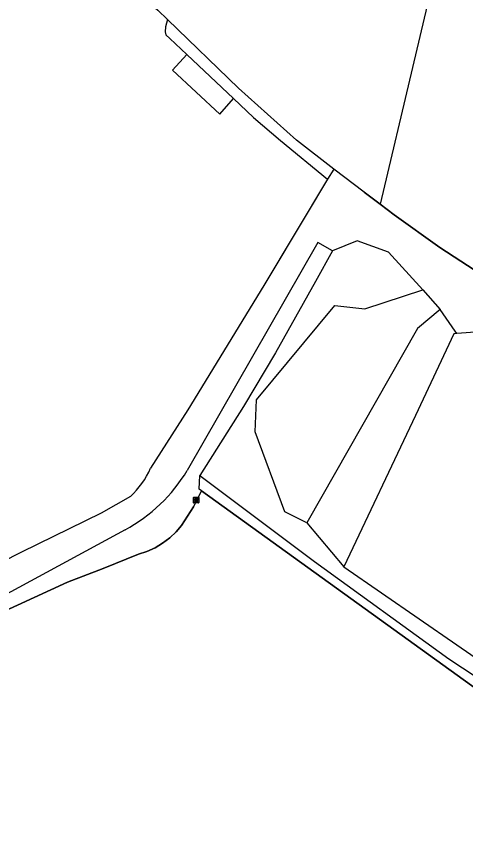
# Model space of a CAD drawing. Extents: x 160203 to 161526, y 379529 to 381797.
# Drawn here: x 160660 to 160739.6, y 380499.1 to 380642.7 of the extents above; entities that cross this region are included whole.
import ezdxf

# ---------------------------------------------------------------- set-up
doc = ezdxf.new("R2010")
doc.units = 0
for name, color, linetype in [('IMGEO_Grasland_agrarisch', 7, 'Continuous'), ('IMGEO_Groenvoorziening', 7, 'Continuous'), ('IMGEO_Hek', 7, 'Continuous'), ('IMGEO_Houtwal', 7, 'Continuous'), ('IMGEO_Loofbos', 7, 'Continuous'), ('IMGEO_Rioolput', 7, 'Continuous'), ('IMGEO_Voetpad_onverhard', 7, 'Continuous'), ('IMGEO_Waterloop', 7, 'Continuous')]:
    doc.layers.add(name, color=color, linetype=linetype)

msp = doc.modelspace()

# ---------------------------------------------------------------- linework, layer by layer
at = {"layer": 'IMGEO_Grasland_agrarisch'}
for points in [[(160735.88, 380657.84), (160724.41, 380609.36)], [(160683.83, 380644.81), (160685.06, 380643.7), (160686.77, 380642.05)], [(160690.21, 380635.85), (160687.64, 380633.11), (160696.02, 380625.29), (160698.43, 380628.11)], [(160738.01, 380586.47), (160737.46, 380586.42), (160730.68, 380571.93), (160717.98, 380545.13)]]:
    msp.add_lwpolyline(points, dxfattribs=at)
at = {"layer": 'IMGEO_Groenvoorziening'}
msp.add_lwpolyline([(160735.04, 380590.71), (160731.01, 380587.36), (160711.45, 380552.92)], dxfattribs=at)
at = {"layer": 'IMGEO_Hek'}
for points in [[(160715.09, 380613.82), (160703.8, 380594.98), (160690.34, 380572.96), (160683.77, 380562.6)], [(160721.58, 380611.5), (160724.41, 380609.36), (160726.91, 380607.47), (160734.98, 380601.72), (160743.6, 380596.08), (160750.38, 380591.88), (160752.72, 380590.44), (160764.75, 380583.64), (160772.85, 380578.66), (160776.31, 380576.15), (160790.19, 380567.67), (160793.64, 380565.36), (160801.24, 380562.92)], [(160614.45, 380512.94), (160633.24, 380524.09), (160643.57, 380530.02), (160654.23, 380535.66), (160669.06, 380542.46), (160675.38, 380544.83), (160681.64, 380547.37), (160683.13, 380547.88), (160684.56, 380548.54), (160685.91, 380549.35), (160687.17, 380550.3), (160688.32, 380551.37), (160689.27, 380552.45), (160691.35, 380555.76), (160692.79, 380558.61)], [(160680.19, 380557.61), (160675.05, 380554.68), (160660.89, 380547.76), (160657.31, 380545.89)], [(160692.79, 380558.61), (160743.15, 380522.32), (160758.18, 380512.48), (160766.96, 380507.35)]]:
    msp.add_lwpolyline(points, dxfattribs=at)
msp.add_arc((160669.66, 380568.95), 15.48, 312.8757, 335.7956, dxfattribs=at)
at = {"layer": 'IMGEO_Houtwal'}
for points in [[(160686.77, 380642.05), (160686.4, 380640.8), (160686.33, 380639.87), (160686.48, 380639.34), (160687.18, 380638.7), (160690.21, 380635.85)], [(160716.19, 380615.59), (160709.62, 380620.7), (160699.35, 380629.93), (160686.77, 380642.05)], [(160698.43, 380628.11), (160690.21, 380635.85)], [(160698.43, 380628.11), (160702, 380624.75), (160706.75, 380620.67), (160715.09, 380613.82)]]:
    msp.add_lwpolyline(points, dxfattribs=at)
at = {"layer": 'IMGEO_Loofbos'}
for points in [[(160711.45, 380552.92), (160707.55, 380554.87), (160702.29, 380569.03), (160702.54, 380574.72), (160716.37, 380591.43), (160721.71, 380590.84), (160731.98, 380594.23)], [(160717.98, 380545.13), (160744.66, 380526.72), (160784.79, 380499.12), (160785.05, 380500.37), (160788.37, 380529.85), (160786.23, 380546.87), (160784.74, 380557.01), (160783.06, 380559.39), (160780.2, 380561.18), (160756.3, 380577.25), (160749.85, 380581.56)], [(160692.52, 380561.3), (160712.8, 380546.09), (160736.58, 380528.85), (160767.7, 380508.38), (160766.96, 380507.35)], [(160766.96, 380507.35), (160758.18, 380512.48), (160743.15, 380522.32), (160692.79, 380558.61)], [(160711.45, 380552.92), (160717.98, 380545.13)]]:
    msp.add_lwpolyline(points, dxfattribs=at)
at = {"layer": 'IMGEO_Rioolput'}
for p, q in [((160691.34, 380556.54), (160691.34, 380557.4)), ((160691.41, 380557.47), (160692.26, 380557.47)), ((160692.34, 380557.4), (160692.34, 380556.54)), ((160692.26, 380556.47), (160691.41, 380556.47)), ((160691.82, 380557.25), (160691.85, 380557.25)), ((160691.85, 380556.69), (160691.82, 380556.69))]:
    msp.add_line(p, q, dxfattribs=at)
for points in [[(160691.34, 380556.54), (160691.34, 380557.4)], [(160691.41, 380557.47), (160692.26, 380557.47)], [(160692.34, 380557.4), (160692.34, 380556.54)], [(160692.26, 380556.47), (160691.41, 380556.47)], [(160691.92, 380557.17), (160691.67, 380557.17), (160691.67, 380556.77)], [(160691.67, 380556.77), (160691.8, 380556.77), (160691.8, 380556.93), (160691.81, 380556.93)], [(160691.85, 380557.09), (160691.8, 380557.09), (160691.8, 380557.01)], [(160691.8, 380557.01), (160691.85, 380557.01)], [(160691.85, 380556.9), (160691.93, 380556.77), (160692.06, 380556.77), (160692, 380556.9)]]:
    msp.add_lwpolyline(points, dxfattribs=at)
for centre, radius, start, end in [((160691.41, 380557.39), 0.0765, 91.552, 178.448), ((160691.41, 380557.39), 0.0765, 91.552, 178.448), ((160692.26, 380557.39), 0.0765, 1.552, 88.448), ((160692.26, 380557.39), 0.0765, 1.552, 88.448), ((160691.41, 380556.54), 0.0765, 181.552, 268.448), ((160691.41, 380556.54), 0.0765, 181.552, 268.448), ((160691.81, 380556.88), 0.0533, 26.0293, 88.6989), ((160691.86, 380556.99), 0.0964, 77.0061, 93.1865), ((160691.83, 380557.2), 0.19, 274.7715, 282.9687), ((160691.87, 380557.05), 0.0378, 276.6634, 79.6772), ((160691.92, 380557.06), 0.109, 350.3612, 89.416), ((160691.92, 380557.06), 0.112, 277.5842, 350.9817), ((160691.91, 380556.84), 0.108, 29.5134, 73.7905), ((160692.26, 380556.54), 0.0765, 271.552, 358.448), ((160692.26, 380556.54), 0.0765, 271.552, 358.448)]:
    msp.add_arc(centre, radius, start, end, dxfattribs=at)
for centre, major_axis, ratio, start_param, end_param in [((160691.82, 380556.97), (-0.387, 0.002), 0.722429, 4.712389, 7.853982), ((160691.85, 380556.97), (-0.39, 0.002), 0.717154, 1.570796, 4.712389)]:
    msp.add_ellipse(centre, major_axis=major_axis, ratio=ratio, start_param=start_param, end_param=end_param, dxfattribs=at)
at = {"layer": 'IMGEO_Voetpad_onverhard'}
for points in [[(160716.19, 380615.59), (160715.09, 380613.82)], [(160724.41, 380609.36), (160721.58, 380611.5), (160716.19, 380615.59)], [(160715.09, 380613.82), (160711.49, 380607.8), (160703.8, 380594.98), (160690.34, 380572.96), (160683.77, 380562.6)], [(160801.24, 380562.92), (160793.64, 380565.36), (160790.19, 380567.67), (160776.31, 380576.15), (160772.85, 380578.66), (160764.75, 380583.64), (160752.72, 380590.44), (160750.38, 380591.88), (160743.6, 380596.08), (160734.98, 380601.72), (160726.91, 380607.47), (160724.41, 380609.36)], [(160715.96, 380601.1), (160713.4, 380602.59), (160690.27, 380562.22)], [(160731.98, 380594.23), (160725.87, 380600.85), (160720.36, 380602.88), (160715.96, 380601.1)], [(160731.98, 380594.23), (160735.04, 380590.71)], [(160738.01, 380586.47), (160737.7, 380586.89), (160735.04, 380590.71)], [(160749.85, 380581.56), (160742.05, 380586.77), (160738.01, 380586.47)], [(160680.19, 380557.61), (160675.05, 380554.68), (160660.89, 380547.76), (160657.31, 380545.89)], [(160679.27, 380551.73), (160648.5, 380535.05), (160638.86, 380529.59), (160613.43, 380514.67)]]:
    msp.add_lwpolyline(points, dxfattribs=at)
for centre, radius, start, end in [((160665.41, 380577.26), 29.05, 298.4944, 328.83), ((160669.66, 380568.95), 15.48, 312.8757, 335.7956)]:
    msp.add_arc(centre, radius, start, end, dxfattribs=at)
at = {"layer": 'IMGEO_Waterloop'}
for points in [[(160715.96, 380601.1), (160712.99, 380595.65), (160705.89, 380583.04), (160700.21, 380573.54), (160692.52, 380561.3)], [(160692.79, 380558.61), (160692.37, 380558.88), (160692.52, 380561.3)], [(160692.79, 380558.61), (160691.35, 380555.76), (160689.27, 380552.45), (160688.32, 380551.37), (160687.17, 380550.3), (160685.91, 380549.35), (160684.56, 380548.54), (160683.13, 380547.88), (160681.64, 380547.37), (160675.38, 380544.83), (160669.06, 380542.46), (160654.23, 380535.66), (160643.57, 380530.02), (160633.24, 380524.09), (160614.45, 380512.94), (160614.1, 380513.34)]]:
    msp.add_lwpolyline(points, dxfattribs=at)

doc.saveas('drawing.dxf')
